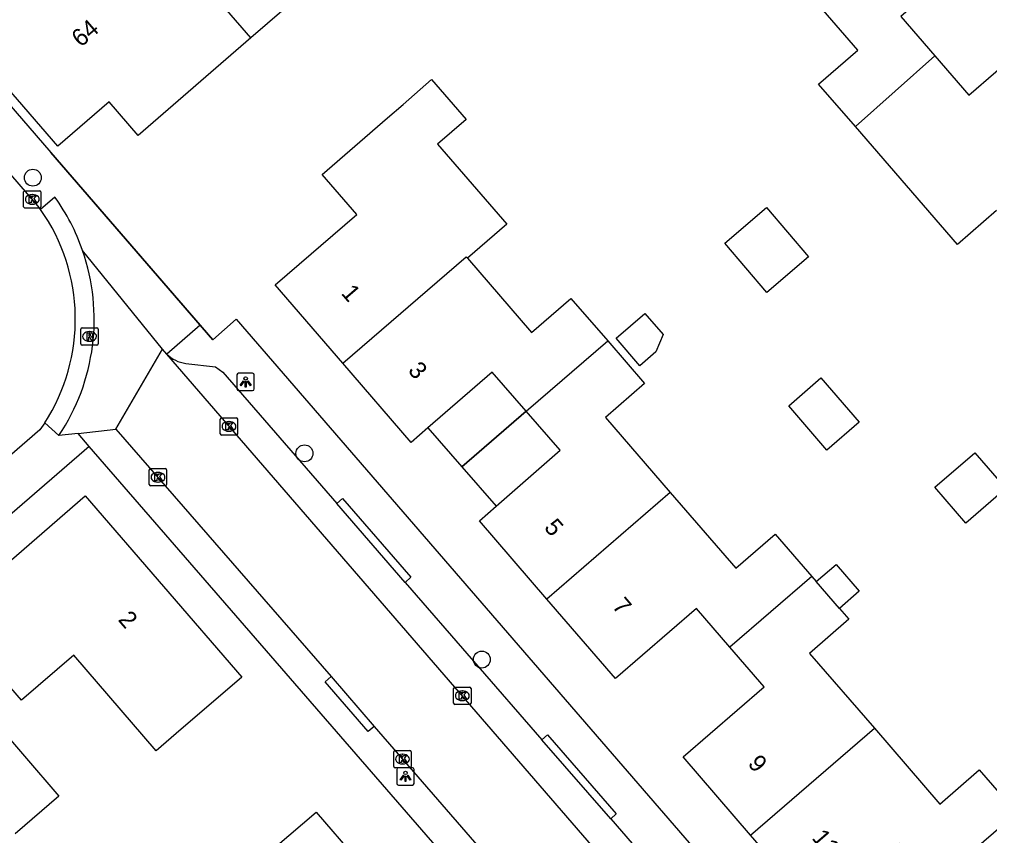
# Model space of a CAD drawing. Extents: x 157321 to 158827, y 386650 to 388532.
# Drawn here: x 157900.8 to 157956.8, y 388115.3 to 388162.4 of the extents above; entities that cross this region are included whole.
import ezdxf

# ---------------------------------------------------------------- set-up
doc = ezdxf.new("R2010")
doc.units = 0
for name, color, linetype in [('IMGEO_Boom', 7, 'Continuous'), ('IMGEO_Kolk', 7, 'Continuous'), ('IMGEO_Lichtpunt', 7, 'Continuous'), ('IMGEO_Muur', 7, 'Continuous'), ('IMGEO_Pand', 7, 'Continuous'), ('IMGEO_Pand_nummerreeks', 7, 'Continuous'), ('IMGEO_Pand_overbouw', 7, 'Continuous'), ('IMGEO_Rijbaan_lokaal_open', 7, 'Continuous'), ('IMGEO_Rioolput', 7, 'Continuous'), ('IMGEO_Voetpad_open', 7, 'Continuous')]:
    doc.layers.add(name, color=color, linetype=linetype)

msp = doc.modelspace()

# ---------------------------------------------------------------- linework, layer by layer
at = {"layer": 'IMGEO_Boom'}
for centre in [(157901.549, 388153.306), (157917.223, 388137.4), (157927.46, 388125.504)]:
    msp.add_circle(centre, 0.489, dxfattribs=at)
at = {"layer": 'IMGEO_Kolk'}
for p, q in [((157901.017, 388151.629), (157901.017, 388152.481)), ((157901.092, 388152.555), (157901.944, 388152.555)), ((157901.505, 388152.335), (157901.53, 388152.335)), ((157902.018, 388152.481), (157902.018, 388151.629)), ((157901.528, 388151.775), (157901.503, 388151.775)), ((157901.944, 388151.555), (157901.092, 388151.555)), ((157912.368, 388138.529), (157912.368, 388139.381)), ((157912.443, 388139.455), (157913.295, 388139.455)), ((157913.369, 388139.381), (157913.369, 388138.529)), ((157912.856, 388139.235), (157912.881, 388139.235)), ((157913.295, 388138.455), (157912.443, 388138.455)), ((157912.879, 388138.675), (157912.854, 388138.675)), ((157908.27, 388135.596), (157908.27, 388136.448)), ((157908.345, 388136.522), (157909.197, 388136.522)), ((157909.271, 388136.448), (157909.271, 388135.596)), ((157908.758, 388136.302), (157908.783, 388136.302)), ((157909.197, 388135.522), (157908.345, 388135.522)), ((157908.781, 388135.742), (157908.756, 388135.742)), ((157925.834, 388122.989), (157925.834, 388123.841)), ((157925.909, 388123.915), (157926.761, 388123.915)), ((157926.322, 388123.695), (157926.347, 388123.695)), ((157926.835, 388123.841), (157926.835, 388122.989)), ((157926.345, 388123.135), (157926.32, 388123.135)), ((157926.761, 388122.915), (157925.909, 388122.915)), ((157922.455, 388120.258), (157923.307, 388120.258)), ((157922.38, 388119.332), (157922.38, 388120.184)), ((157922.868, 388120.038), (157922.893, 388120.038)), ((157923.381, 388120.184), (157923.381, 388119.332)), ((157923.307, 388119.258), (157922.455, 388119.258)), ((157922.891, 388119.478), (157922.866, 388119.478))]:
    msp.add_line(p, q, dxfattribs=at)
for points in [[(157901.017, 388151.629), (157901.017, 388152.481)], [(157901.092, 388152.555), (157901.944, 388152.555)], [(157901.338, 388152.255), (157901.461, 388152.255), (157901.461, 388152.104), (157901.591, 388152.255), (157901.755, 388152.255), (157901.609, 388152.104), (157901.762, 388151.855), (157901.61, 388151.855), (157901.525, 388152.019), (157901.461, 388151.952), (157901.461, 388151.855), (157901.338, 388151.855), (157901.338, 388152.255)], [(157902.018, 388152.481), (157902.018, 388151.629)], [(157901.944, 388151.555), (157901.092, 388151.555)], [(157912.368, 388138.529), (157912.368, 388139.381)], [(157912.443, 388139.455), (157913.295, 388139.455)], [(157913.369, 388139.381), (157913.369, 388138.529)], [(157912.689, 388139.155), (157912.812, 388139.155), (157912.812, 388139.004), (157912.942, 388139.155), (157913.106, 388139.155), (157912.96, 388139.004), (157913.113, 388138.755), (157912.961, 388138.755), (157912.876, 388138.919), (157912.812, 388138.852), (157912.812, 388138.755), (157912.689, 388138.755), (157912.689, 388139.155)], [(157913.295, 388138.455), (157912.443, 388138.455)], [(157908.27, 388135.596), (157908.27, 388136.448)], [(157908.345, 388136.522), (157909.197, 388136.522)], [(157909.271, 388136.448), (157909.271, 388135.596)], [(157908.591, 388136.222), (157908.714, 388136.222), (157908.714, 388136.071), (157908.844, 388136.222), (157909.008, 388136.222), (157908.862, 388136.071), (157909.015, 388135.822), (157908.863, 388135.822), (157908.778, 388135.986), (157908.714, 388135.919), (157908.714, 388135.822), (157908.591, 388135.822), (157908.591, 388136.222)], [(157909.197, 388135.522), (157908.345, 388135.522)], [(157925.834, 388122.989), (157925.834, 388123.841)], [(157925.909, 388123.915), (157926.761, 388123.915)], [(157926.155, 388123.615), (157926.278, 388123.615), (157926.278, 388123.464), (157926.408, 388123.615), (157926.572, 388123.615), (157926.426, 388123.464), (157926.579, 388123.215), (157926.427, 388123.215), (157926.342, 388123.379), (157926.278, 388123.312), (157926.278, 388123.215), (157926.155, 388123.215), (157926.155, 388123.615)], [(157926.835, 388123.841), (157926.835, 388122.989)], [(157926.761, 388122.915), (157925.909, 388122.915)], [(157922.455, 388120.258), (157923.307, 388120.258)], [(157922.38, 388119.332), (157922.38, 388120.184)], [(157922.701, 388119.958), (157922.824, 388119.958), (157922.824, 388119.807), (157922.954, 388119.958), (157923.118, 388119.958), (157922.972, 388119.807), (157923.125, 388119.558), (157922.973, 388119.558), (157922.888, 388119.722), (157922.824, 388119.655), (157922.824, 388119.558), (157922.701, 388119.558), (157922.701, 388119.958)], [(157923.381, 388120.184), (157923.381, 388119.332)], [(157923.307, 388119.258), (157922.455, 388119.258)]]:
    msp.add_lwpolyline(points, dxfattribs=at)
for centre, start, end in [((157901.094, 388152.479), 91.552, 178.448), ((157901.094, 388152.479), 91.552, 178.448), ((157901.942, 388152.479), 1.552, 88.448), ((157901.942, 388152.479), 1.552, 88.448), ((157901.094, 388151.631), 181.552, 268.448), ((157901.094, 388151.631), 181.552, 268.448), ((157901.942, 388151.631), 271.552, 358.448), ((157901.942, 388151.631), 271.552, 358.448), ((157912.445, 388139.379), 91.552, 178.448), ((157912.445, 388139.379), 91.552, 178.448), ((157913.293, 388139.379), 1.552, 88.448), ((157913.293, 388139.379), 1.552, 88.448), ((157912.445, 388138.531), 181.552, 268.448), ((157912.445, 388138.531), 181.552, 268.448), ((157913.293, 388138.531), 271.552, 358.448), ((157913.293, 388138.531), 271.552, 358.448), ((157908.347, 388136.446), 91.552, 178.448), ((157908.347, 388136.446), 91.552, 178.448), ((157909.195, 388136.446), 1.552, 88.448), ((157909.195, 388136.446), 1.552, 88.448), ((157908.347, 388135.598), 181.552, 268.448), ((157908.347, 388135.598), 181.552, 268.448), ((157909.195, 388135.598), 271.552, 358.448), ((157909.195, 388135.598), 271.552, 358.448), ((157925.911, 388123.839), 91.552, 178.448), ((157925.911, 388123.839), 91.552, 178.448), ((157926.759, 388123.839), 1.552, 88.448), ((157926.759, 388123.839), 1.552, 88.448), ((157925.911, 388122.991), 181.552, 268.448), ((157925.911, 388122.991), 181.552, 268.448), ((157926.759, 388122.991), 271.552, 358.448), ((157926.759, 388122.991), 271.552, 358.448), ((157922.457, 388120.182), 91.552, 178.448), ((157922.457, 388120.182), 91.552, 178.448), ((157923.305, 388120.182), 1.552, 88.448), ((157923.305, 388120.182), 1.552, 88.448), ((157922.457, 388119.334), 181.552, 268.448), ((157922.457, 388119.334), 181.552, 268.448), ((157923.305, 388119.334), 271.552, 358.448), ((157923.305, 388119.334), 271.552, 358.448)]:
    msp.add_arc(centre, 0.0765, start, end, dxfattribs=at)
for centre, major_axis, ratio, start_param, end_param in [((157901.504, 388152.055), (-0.387, 0.002), 0.722429, 4.712389, 7.853982), ((157901.529, 388152.055), (-0.39, 0.002), 0.717154, 1.570796, 4.712389), ((157912.855, 388138.955), (-0.387, 0.002), 0.722429, 4.712389, 7.853982), ((157912.88, 388138.955), (-0.39, 0.002), 0.717154, 1.570796, 4.712389), ((157908.757, 388136.022), (-0.387, 0.002), 0.722429, 4.712389, 7.853982), ((157908.782, 388136.022), (-0.39, 0.002), 0.717154, 1.570796, 4.712389), ((157926.321, 388123.415), (-0.387, 0.002), 0.722429, 4.712389, 7.853982), ((157926.346, 388123.415), (-0.39, 0.002), 0.717154, 1.570796, 4.712389), ((157922.867, 388119.758), (-0.387, 0.002), 0.722429, 4.712389, 7.853982), ((157922.892, 388119.758), (-0.39, 0.002), 0.717154, 1.570796, 4.712389)]:
    msp.add_ellipse(centre, major_axis=major_axis, ratio=ratio, start_param=start_param, end_param=end_param, dxfattribs=at)
at = {"layer": 'IMGEO_Lichtpunt'}
for p, q in [((157913.329, 388141.927), (157913.329, 388141.12)), ((157913.329, 388141.927), (157913.329, 388141.12)), ((157914.231, 388142.022), (157913.423, 388142.022)), ((157914.231, 388142.022), (157913.423, 388142.022)), ((157914.325, 388141.12), (157914.325, 388141.927)), ((157914.325, 388141.12), (157914.325, 388141.927)), ((157913.423, 388141.026), (157914.231, 388141.026)), ((157913.423, 388141.026), (157914.231, 388141.026)), ((157922.556, 388119.163), (157922.556, 388118.356)), ((157922.556, 388119.163), (157922.556, 388118.356)), ((157923.458, 388119.258), (157922.65, 388119.258)), ((157923.458, 388119.258), (157922.65, 388119.258)), ((157923.552, 388118.356), (157923.552, 388119.163)), ((157923.552, 388118.356), (157923.552, 388119.163)), ((157922.65, 388118.262), (157923.458, 388118.262)), ((157922.65, 388118.262), (157923.458, 388118.262))]:
    msp.add_line(p, q, dxfattribs=at)
for points in [[(157913.703, 388141.591), (157913.742, 388141.563), (157913.554, 388141.301), (157913.516, 388141.328), (157913.703, 388141.591)], [(157913.805, 388141.543), (157913.852, 388141.543), (157913.852, 388141.221), (157913.805, 388141.221), (157913.805, 388141.543)], [(157913.915, 388141.563), (157913.953, 388141.59), (157914.14, 388141.328), (157914.101, 388141.3), (157913.915, 388141.563)], [(157922.93, 388118.827), (157922.969, 388118.799), (157922.781, 388118.537), (157922.743, 388118.564), (157922.93, 388118.827)], [(157923.032, 388118.779), (157923.079, 388118.779), (157923.079, 388118.457), (157923.032, 388118.457), (157923.032, 388118.779)], [(157923.142, 388118.799), (157923.18, 388118.826), (157923.367, 388118.564), (157923.328, 388118.536), (157923.142, 388118.799)]]:
    msp.add_lwpolyline(points, dxfattribs=at)
for centre in [(157913.828, 388141.725), (157923.055, 388118.961)]:
    msp.add_circle(centre, 0.0994, dxfattribs=at)
for centre, start, end in [((157913.423, 388141.927), 90, 180), ((157913.423, 388141.927), 90, 180), ((157914.231, 388141.927), 0, 90), ((157914.231, 388141.927), 0, 90), ((157913.423, 388141.12), 180, 270), ((157913.423, 388141.12), 180, 270), ((157914.231, 388141.12), 270, 0), ((157914.231, 388141.12), 270, 360), ((157922.65, 388119.163), 90, 180), ((157922.65, 388119.163), 90, 180), ((157923.458, 388119.163), 0, 90), ((157923.458, 388119.163), 0, 90), ((157922.65, 388118.356), 180, 270), ((157922.65, 388118.356), 180, 270), ((157923.458, 388118.356), 270, 0), ((157923.458, 388118.356), 270, 360)]:
    msp.add_arc(centre, 0.0946, start, end, dxfattribs=at)
at = {"layer": 'IMGEO_Muur'}
msp.add_lwpolyline([(157911.929, 388143.955), (157902.588, 388154.765)], dxfattribs=at)
at = {"layer": 'IMGEO_Pand'}
for points in [[(157952.487, 388171.174), (157956.36, 388166.697), (157951.633, 388162.609), (157953.599, 388160.336)], [(157914.134, 388161.372), (157907.62, 388155.744), (157905.953, 388157.673), (157902.994, 388155.116), (157897.33, 388161.65), (157900.506, 388164.393), (157901.769, 388162.928), (157903.839, 388164.714), (157903.217, 388165.434), (157907.451, 388169.087)], [(157914.134, 388161.372), (157907.451, 388169.087)], [(157920.464, 388166.843), (157914.134, 388161.372)], [(157949.015, 388156.252), (157946.891, 388158.707), (157949.158, 388160.669), (157945.398, 388165.013)], [(157953.599, 388160.336), (157955.566, 388158.062), (157960.245, 388162.109), (157964.215, 388157.52)], [(157953.599, 388160.336), (157949.015, 388156.252)], [(157919.444, 388142.596), (157915.535, 388147.124), (157920.239, 388151.177), (157918.239, 388153.498), (157922.025, 388156.765), (157922.913, 388157.532), (157924.555, 388158.962), (157926.551, 388156.654), (157924.906, 388155.23), (157926.4, 388153.505), (157928.903, 388150.616), (157926.631, 388148.656)], [(157957.165, 388151.412), (157954.901, 388149.45), (157949.015, 388156.252)], [(157943.898, 388146.685), (157941.474, 388149.535), (157943.889, 388151.588), (157946.313, 388148.738), (157943.898, 388146.685)], [(157919.444, 388142.596), (157926.561, 388148.737), (157926.631, 388148.656)], [(157926.631, 388148.656), (157930.334, 388144.38), (157932.6, 388146.344), (157934.723, 388143.893)], [(157936.579, 388142.459), (157935.211, 388144.039), (157936.869, 388145.475), (157937.922, 388144.259), (157937.496, 388143.253), (157936.579, 388142.459)], [(157930.014, 388139.838), (157934.723, 388143.893)], [(157934.723, 388143.893), (157936.856, 388141.431), (157934.588, 388139.466), (157938.336, 388135.138)], [(157930.014, 388139.838), (157928.051, 388142.091), (157924.353, 388138.868), (157923.388, 388138.027), (157919.444, 388142.596)], [(157949.236, 388139.199), (157947.377, 388137.592), (157945.172, 388140.143), (157947.032, 388141.75), (157949.236, 388139.199)], [(157931.219, 388128.995), (157927.32, 388133.512), (157928.285, 388134.353), (157931.984, 388137.577), (157930.014, 388139.838)], [(157955.912, 388137.434), (157957.701, 388135.364), (157955.4, 388133.375), (157953.611, 388135.445), (157955.912, 388137.434)], [(157903.924, 388125.759), (157900.9, 388123.16), (157899.909, 388124.294), (157896.62, 388128.06), (157904.57, 388134.94), (157913.61, 388124.49), (157909.818, 388121.231), (157908.666, 388120.241), (157903.924, 388125.759)], [(157938.336, 388135.138), (157931.219, 388128.995)], [(157938.336, 388135.138), (157942.116, 388130.773), (157944.383, 388132.737), (157946.499, 388130.294)], [(157946.756, 388129.997), (157947.9, 388130.986), (157949.234, 388129.446), (157948.091, 388128.456)], [(157946.499, 388130.294), (157941.776, 388126.223)], [(157946.499, 388130.294), (157946.756, 388129.997)], [(157948.091, 388128.456), (157946.756, 388129.997)], [(157941.776, 388126.223), (157939.852, 388128.455), (157935.169, 388124.418), (157931.219, 388128.995)], [(157948.091, 388128.456), (157948.638, 388127.824), (157946.37, 388125.859), (157950.112, 388121.538)], [(157942.971, 388115.371), (157939.075, 388119.884), (157943.759, 388123.923), (157941.776, 388126.223)], [(157896.55, 388120.065), (157899.07, 388122.24), (157903.05, 388117.629), (157900.53, 388115.454)], [(157950.112, 388121.538), (157953.898, 388117.166), (157956.165, 388119.13), (157958.325, 388116.636), (157957.408, 388115.845), (157953.623, 388112.577), (157951.611, 388114.884), (157946.921, 388110.796), (157942.971, 388115.371)], [(157942.971, 388115.371), (157950.112, 388121.538)], [(157914.293, 388099.689), (157911.667, 388102.742), (157907.412, 388107.689), (157914.1, 388113.44), (157917.89, 388116.7), (157924.76, 388108.74)]]:
    msp.add_lwpolyline(points, dxfattribs=at)
at = {"layer": 'IMGEO_Pand_overbouw'}
for points in [[(157930.014, 388139.838), (157928.051, 388142.091), (157924.353, 388138.868), (157926.314, 388136.616)], [(157930.014, 388139.838), (157926.314, 388136.616), (157928.285, 388134.353), (157931.984, 388137.577)]]:
    msp.add_lwpolyline(points, close=True, dxfattribs=at)
at = {"layer": 'IMGEO_Rijbaan_lokaal_open'}
for points in [[(157901.996, 388151.471), (157901.915, 388151.579), (157901.832, 388151.685), (157892.717, 388162.248)], [(157906.333, 388138.799), (157909.024, 388143.416)], [(157909.28, 388143.12), (157909.024, 388143.416)], [(157941.299, 388106.125), (157909.28, 388143.12)], [(157902.233, 388139.153), (157901.961, 388138.752), (157894.06, 388131.937)], [(157906.333, 388138.799), (157918.76, 388124.518)], [(157918.76, 388124.518), (157921.255, 388121.648)], [(157921.255, 388121.648), (157949.972, 388088.539)]]:
    msp.add_lwpolyline(points, dxfattribs=at)
msp.add_arc((157892.992, 388145.136), 11.009, 327.0767, 35.1278, dxfattribs=at)
at = {"layer": 'IMGEO_Rioolput'}
for p, q in [((157904.324, 388143.717), (157904.324, 388144.569)), ((157904.399, 388144.643), (157905.251, 388144.643)), ((157904.812, 388144.423), (157904.837, 388144.423)), ((157905.325, 388144.569), (157905.325, 388143.717)), ((157904.835, 388143.863), (157904.81, 388143.863)), ((157905.251, 388143.643), (157904.399, 388143.643))]:
    msp.add_line(p, q, dxfattribs=at)
for points in [[(157904.324, 388143.717), (157904.324, 388144.569)], [(157904.399, 388144.643), (157905.251, 388144.643)], [(157904.913, 388144.341), (157904.661, 388144.343), (157904.661, 388143.943)], [(157905.325, 388144.569), (157905.325, 388143.717)], [(157904.661, 388143.943), (157904.785, 388143.943), (157904.785, 388144.105), (157904.796, 388144.105)], [(157904.839, 388144.262), (157904.785, 388144.262), (157904.785, 388144.181)], [(157904.785, 388144.181), (157904.837, 388144.181)], [(157904.843, 388144.076), (157904.914, 388143.943), (157905.054, 388143.943), (157904.989, 388144.069)], [(157905.251, 388143.643), (157904.399, 388143.643)]]:
    msp.add_lwpolyline(points, dxfattribs=at)
for centre, radius, start, end in [((157904.401, 388144.567), 0.0765, 91.552, 178.448), ((157904.401, 388144.567), 0.0765, 91.552, 178.448), ((157904.912, 388144.231), 0.109, 350.3612, 89.416), ((157905.249, 388144.567), 0.0765, 1.552, 88.448), ((157905.249, 388144.567), 0.0765, 1.552, 88.448), ((157904.795, 388144.052), 0.0533, 26.0293, 88.6989), ((157904.821, 388144.37), 0.19, 274.7715, 282.9687), ((157904.845, 388144.166), 0.0964, 77.0061, 93.1865), ((157904.859, 388144.223), 0.0378, 276.6634, 79.6772), ((157904.91, 388144.231), 0.112, 277.5842, 350.9817), ((157904.894, 388144.016), 0.108, 29.5134, 73.7905), ((157904.401, 388143.719), 0.0765, 181.552, 268.448), ((157904.401, 388143.719), 0.0765, 181.552, 268.448), ((157905.249, 388143.719), 0.0765, 271.552, 358.448), ((157905.249, 388143.719), 0.0765, 271.552, 358.448)]:
    msp.add_arc(centre, radius, start, end, dxfattribs=at)
for centre, major_axis, ratio, start_param, end_param in [((157904.811, 388144.143), (-0.387, 0.002), 0.722429, 4.712389, 7.853982), ((157904.836, 388144.143), (-0.39, 0.002), 0.717154, 1.570796, 4.712389)]:
    msp.add_ellipse(centre, major_axis=major_axis, ratio=ratio, start_param=start_param, end_param=end_param, dxfattribs=at)
at = {"layer": 'IMGEO_Voetpad_open'}
for points in [[(157894.699, 388163.895), (157902.588, 388154.765), (157911.21, 388144.787)], [(157902.826, 388152.184), (157901.996, 388151.471)], [(157909.024, 388143.416), (157904.42, 388149.108)], [(157911.21, 388144.787), (157911.929, 388143.955), (157913.282, 388145.139), (157944.601, 388108.952), (157943.269, 388107.785), (157945.338, 388105.401), (157951.831, 388097.918), (157956.322, 388092.743)], [(157911.21, 388144.787), (157909.28, 388143.12)], [(157910.369, 388142.59), (157912.093, 388142.394), (157912.511, 388142.084), (157919.085, 388134.515)], [(157903.056, 388138.422), (157902.233, 388139.153)], [(157904.164, 388138.549), (157906.333, 388138.799)], [(157904.164, 388138.549), (157903.056, 388138.422)], [(157904.797, 388137.795), (157904.164, 388138.549)], [(157904.797, 388137.795), (157864.207, 388102.672)], [(157927.784, 388111.308), (157904.797, 388137.795)], [(157919.085, 388134.515), (157919.422, 388134.804), (157923.365, 388130.248), (157923.042, 388129.957)], [(157923.042, 388129.957), (157919.085, 388134.515)], [(157923.042, 388129.957), (157930.932, 388120.872)], [(157921.255, 388121.648), (157920.91, 388121.356), (157918.426, 388124.225), (157918.76, 388124.518)], [(157930.932, 388120.872), (157931.258, 388121.153), (157935.221, 388116.606), (157934.901, 388116.303)], [(157934.901, 388116.303), (157930.932, 388120.872)], [(157934.901, 388116.303), (157940.564, 388109.782)]]:
    msp.add_lwpolyline(points, dxfattribs=at)
for centre, radius, start, end in [((157893.003, 388145.143), 12.086, 19.1533, 35.6336), ((157892.995, 388145.136), 12.095, 326.2819, 19.1699), ((157910.665, 388144.581), 2.013, 226.5396, 261.5574)]:
    msp.add_arc(centre, radius, start, end, dxfattribs=at)

# ---------------------------------------------------------------- texts
at = {"layer": 'IMGEO_Pand_nummerreeks'}
for s, rotation, p in [('64', 40.7877, (157904.321, 388160.797)), ('1', 310.8001, (157919.301, 388146.619)), ('3', 310.8001, (157923.153, 388142.157)), ('5', 310.7974, (157931.01, 388133.094)), ('7', 310.7974, (157934.934, 388128.547)), ('2', 310.8622, (157906.428, 388127.78)), ('9', 310.8058, (157942.765, 388119.468)), ('11', 310.8052, (157946.461, 388115.185))]:
    msp.add_text(s, height=1, rotation=rotation, dxfattribs=at).set_placement(p)

doc.saveas('drawing.dxf')
